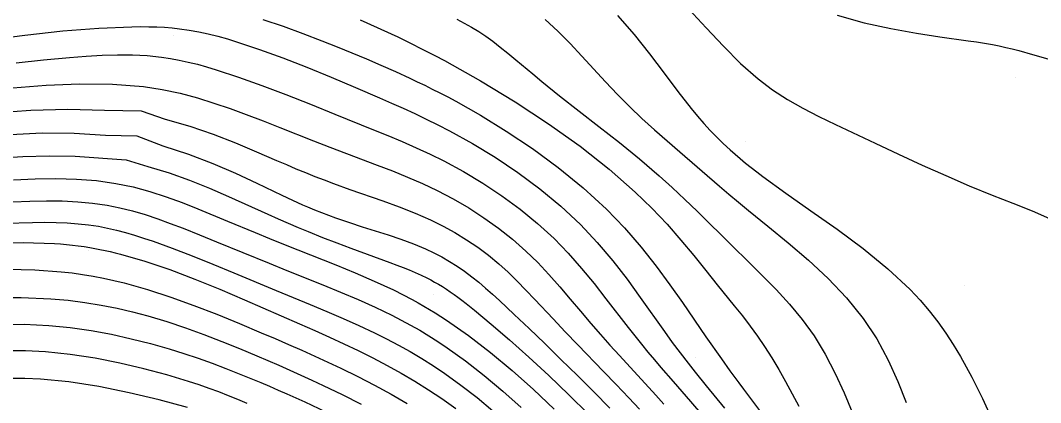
# Model space of a CAD drawing. Extents: x 2356077 to 2359823, y 225951 to 227822.
# Drawn here: x 2356762.2 to 2356856.1, y 227564.7 to 227599.8 of the extents above; entities that cross this region are included whole.
import ezdxf

# ---------------------------------------------------------------- set-up
doc = ezdxf.new("R2010")
doc.units = 0
for name, color, linetype in [('DTM Contours Major', 7, 'Continuous'), ('DTM Contours Minor', 7, 'Continuous'), ('PH Exist DTM Point', 7, 'Continuous')]:
    doc.layers.add(name, color=color, linetype=linetype)

msp = doc.modelspace()

# ---------------------------------------------------------------- linework, layer by layer
at = {"layer": 'DTM Contours Major'}
for points in [[(2356837.408, 227600.313), (2356839.907, 227599.634), (2356842.367, 227599.091), (2356844.715, 227598.664), (2356846.879, 227598.33), (2356849.465, 227597.974), (2356850.244, 227597.863), (2356850.991, 227597.746), (2356851.71, 227597.62), (2356852.329, 227597.496), (2356852.937, 227597.361), (2356853.542, 227597.216), (2356854.151, 227597.06), (2356855.408, 227596.718), (2356858.652, 227595.8)], [(2356793.491, 227599.891), (2356796.937, 227598.325), (2356800.354, 227596.608), (2356801.238, 227596.139), (2356804.549, 227594.29), (2356807.763, 227592.348), (2356810.838, 227590.332), (2356813.733, 227588.263), (2356816.406, 227586.16), (2356818.816, 227584.044), (2356820.345, 227582.551), (2356821.74, 227581.072), (2356823.021, 227579.617), (2356824.208, 227578.199), (2356825.319, 227576.826), (2356826.374, 227575.511), (2356827.938, 227573.575), (2356828.681, 227572.64), (2356829.395, 227571.712), (2356830.078, 227570.78), (2356830.728, 227569.832), (2356831.394, 227568.778), (2356832.031, 227567.697), (2356832.651, 227566.592), (2356833.891, 227564.328)], [(2356759.742, 227591.331), (2356763.151, 227591.575), (2356766.568, 227591.675), (2356769.921, 227591.575), (2356773.32, 227591.515), (2356775.531, 227590.742), (2356777.802, 227590.113), (2356779.955, 227589.378), (2356781.997, 227588.578), (2356783.937, 227587.757), (2356785.78, 227586.954), (2356786.681, 227586.567), (2356787.564, 227586.195), (2356788.435, 227585.836), (2356789.298, 227585.49), (2356790.158, 227585.155), (2356791.021, 227584.831), (2356792.534, 227584.288), (2356795.574, 227583.226), (2356797.075, 227582.679), (2356798.544, 227582.1), (2356799.969, 227581.475), (2356801.111, 227580.911), (2356802.213, 227580.305), (2356803.277, 227579.655), (2356804.302, 227578.96), (2356805.29, 227578.221), (2356806.242, 227577.435), (2356807.097, 227576.662), (2356807.93, 227575.854), (2356808.752, 227575.014), (2356809.572, 227574.149), (2356811.243, 227572.357), (2356812.37, 227571.169), (2356813.529, 227569.966), (2356815.89, 227567.533), (2356817.067, 227566.314), (2356818.225, 227565.1), (2356819.201, 227564.057)], [(2356760.822, 227581.181), (2356763.296, 227581.252), (2356764.418, 227581.258), (2356765.486, 227581.243), (2356766.509, 227581.201), (2356767.494, 227581.131), (2356768.448, 227581.029), (2356769.378, 227580.891), (2356770.209, 227580.733), (2356771.034, 227580.544), (2356771.86, 227580.326), (2356772.693, 227580.08), (2356773.541, 227579.807), (2356774.41, 227579.51), (2356776.168, 227578.869), (2356778.01, 227578.159), (2356779.912, 227577.397), (2356781.85, 227576.603), (2356785.744, 227574.99), (2356788.883, 227573.697), (2356790.411, 227573.058), (2356791.907, 227572.415), (2356793.367, 227571.763), (2356794.789, 227571.094), (2356795.912, 227570.535), (2356797.013, 227569.956), (2356798.095, 227569.353), (2356799.164, 227568.72), (2356800.223, 227568.052), (2356801.278, 227567.346), (2356802.764, 227566.276), (2356804.242, 227565.127), (2356805.702, 227563.908)], [(2356783.069, 227564.576), (2356782.213, 227564.944), (2356781.351, 227565.298), (2356780.474, 227565.639), (2356779.576, 227565.97), (2356778.647, 227566.293), (2356777.68, 227566.611), (2356775.689, 227567.211), (2356773.564, 227567.779), (2356771.345, 227568.294), (2356769.07, 227568.736), (2356766.778, 227569.086), (2356764.51, 227569.323), (2356762.662, 227569.421), (2356760.855, 227569.426)]]:
    msp.add_lwpolyline(points, dxfattribs=at)
at = {"layer": 'DTM Contours Minor'}
for points in [[(2356817.184, 227600.308), (2356818.708, 227598.555), (2356820.131, 227596.768), (2356821.472, 227594.998), (2356822.748, 227593.299), (2356823.978, 227591.723), (2356824.556, 227591.024), (2356825.133, 227590.36), (2356825.715, 227589.724), (2356826.307, 227589.112), (2356826.915, 227588.518), (2356827.545, 227587.935), (2356828.004, 227587.528), (2356828.478, 227587.123), (2356828.97, 227586.716), (2356829.482, 227586.307), (2356830.015, 227585.894), (2356830.571, 227585.473), (2356832.684, 227583.947), (2356834.998, 227582.326), (2356837.407, 227580.619), (2356839.805, 227578.834), (2356842.086, 227576.981), (2356844.143, 227575.067), (2356845.055, 227574.093), (2356845.896, 227573.104), (2356846.676, 227572.093), (2356847.406, 227571.059), (2356848.097, 227569.997), (2356848.759, 227568.904), (2356849.81, 227567.017), (2356850.798, 227565.048), (2356851.709, 227563.011)], [(2356823.755, 227600.893), (2356825.361, 227599.148), (2356826.933, 227597.461), (2356828.51, 227595.881), (2356830.13, 227594.453), (2356831.452, 227593.465), (2356832.824, 227592.576), (2356834.247, 227591.762), (2356835.72, 227590.996), (2356837.243, 227590.255), (2356840.906, 227588.531), (2356843.054, 227587.529), (2356845.231, 227586.528), (2356847.413, 227585.552), (2356849.574, 227584.62), (2356851.688, 227583.757), (2356853.595, 227583.019), (2356855.379, 227582.316), (2356856.979, 227581.606)], [(2356784.524, 227599.922), (2356786.377, 227599.304), (2356788.19, 227598.644), (2356789.956, 227597.964), (2356791.348, 227597.414), (2356792.712, 227596.861), (2356794.058, 227596.301), (2356795.393, 227595.728), (2356796.725, 227595.137), (2356798.062, 227594.523), (2356798.742, 227594.201), (2356799.428, 227593.871), (2356800.123, 227593.528), (2356800.829, 227593.171), (2356801.548, 227592.797), (2356802.283, 227592.403), (2356804.559, 227591.114), (2356806.934, 227589.653), (2356809.343, 227588.04), (2356811.725, 227586.295), (2356814.016, 227584.434), (2356816.152, 227582.479), (2356817.826, 227580.74), (2356819.351, 227578.976), (2356820.741, 227577.221), (2356822.008, 227575.505), (2356823.165, 227573.862), (2356825.327, 227570.726), (2356826.759, 227568.68), (2356827.533, 227567.593), (2356828.35, 227566.468), (2356828.782, 227565.884), (2356831.271, 227562.575)], [(2356802.372, 227599.96), (2356803.067, 227599.6), (2356803.741, 227599.219), (2356804.399, 227598.814), (2356805.047, 227598.382), (2356805.692, 227597.919), (2356806.387, 227597.387), (2356807.093, 227596.818), (2356807.82, 227596.215), (2356809.372, 227594.913), (2356810.213, 227594.219), (2356811.852, 227592.909), (2356815.472, 227590.089), (2356817.355, 227588.604), (2356819.221, 227587.086), (2356821.021, 227585.546), (2356822.227, 227584.456), (2356823.389, 227583.364), (2356824.517, 227582.271), (2356827.82, 227579.006), (2356829.151, 227577.709), (2356830.478, 227576.406), (2356831.778, 227575.08), (2356833.028, 227573.716), (2356834.203, 227572.297), (2356835.28, 227570.808), (2356836.316, 227569.111), (2356837.23, 227567.35), (2356838.045, 227565.562), (2356838.78, 227563.785)], [(2356810.517, 227599.92), (2356811.682, 227598.857), (2356812.808, 227597.73), (2356813.908, 227596.561), (2356816.087, 227594.181), (2356817.191, 227593.014), (2356818.303, 227591.903), (2356819.436, 227590.828), (2356820.587, 227589.78), (2356821.75, 227588.753), (2356822.919, 227587.738), (2356826.587, 227584.577), (2356827.448, 227583.844), (2356828.337, 227583.098), (2356829.26, 227582.336), (2356831.04, 227580.892), (2356832.895, 227579.376), (2356834.762, 227577.778), (2356836.58, 227576.088), (2356838.286, 227574.298), (2356839.818, 227572.397), (2356841.051, 227570.52), (2356842.102, 227568.578), (2356842.996, 227566.611), (2356843.758, 227564.659)], [(2356758.979, 227598.025), (2356762.583, 227598.495), (2356766.102, 227598.875), (2356769.424, 227599.14), (2356772.436, 227599.267), (2356773.237, 227599.274), (2356774.006, 227599.267), (2356774.747, 227599.245), (2356775.464, 227599.207), (2356776.16, 227599.152), (2356776.84, 227599.079), (2356777.737, 227598.953), (2356778.619, 227598.794), (2356779.496, 227598.604), (2356780.375, 227598.384), (2356781.267, 227598.134), (2356782.18, 227597.855), (2356784.22, 227597.173), (2356786.363, 227596.389), (2356788.574, 227595.527), (2356790.818, 227594.611), (2356793.06, 227593.664), (2356795.267, 227592.71), (2356796.358, 227592.232), (2356797.436, 227591.752), (2356798.505, 227591.264), (2356799.57, 227590.761), (2356800.637, 227590.237), (2356801.709, 227589.686), (2356803.813, 227588.524), (2356805.923, 227587.242), (2356808.007, 227585.848), (2356810.032, 227584.348), (2356811.964, 227582.747), (2356813.771, 227581.054), (2356815.317, 227579.406), (2356816.741, 227577.715), (2356818.056, 227576.016), (2356819.279, 227574.341), (2356821.503, 227571.195), (2356822.23, 227570.192), (2356822.95, 227569.229), (2356823.676, 227568.286), (2356824.322, 227567.471), (2356825.338, 227566.219), (2356827.038, 227564.158)], [(2356761.799, 227595.938), (2356764.312, 227596.212), (2356766.71, 227596.437), (2356768.245, 227596.557), (2356769.719, 227596.643), (2356771.14, 227596.686), (2356772.518, 227596.679), (2356773.861, 227596.611), (2356775.177, 227596.475), (2356776.001, 227596.351), (2356776.823, 227596.197), (2356777.649, 227596.015), (2356778.484, 227595.805), (2356779.335, 227595.569), (2356780.206, 227595.308), (2356782.266, 227594.631), (2356784.425, 227593.858), (2356786.649, 227593.014), (2356788.902, 227592.127), (2356791.151, 227591.224), (2356794.714, 227589.782), (2356796.042, 227589.239), (2356797.349, 227588.691), (2356798.64, 227588.126), (2356799.919, 227587.536), (2356801.189, 227586.909), (2356803.002, 227585.931), (2356804.789, 227584.862), (2356806.534, 227583.707), (2356808.218, 227582.468), (2356809.826, 227581.151), (2356811.339, 227579.76), (2356812.652, 227578.406), (2356813.879, 227577.015), (2356815.032, 227575.614), (2356816.12, 227574.225), (2356818.148, 227571.586), (2356818.768, 227570.802), (2356819.377, 227570.048), (2356819.98, 227569.318), (2356820.578, 227568.606), (2356821.176, 227567.905), (2356822.297, 227566.61), (2356823.906, 227564.763), (2356825.035, 227563.451)], [(2356761.477, 227593.633), (2356764.547, 227593.88), (2356767.633, 227594.011), (2356770.657, 227593.983), (2356773.54, 227593.752), (2356775.26, 227593.486), (2356776.905, 227593.135), (2356778.486, 227592.715), (2356780.016, 227592.24), (2356781.508, 227591.725), (2356782.973, 227591.185), (2356784.541, 227590.586), (2356786.095, 227589.981), (2356789.171, 227588.767), (2356790.699, 227588.168), (2356792.224, 227587.582), (2356795.047, 227586.521), (2356796.45, 227585.982), (2356797.841, 227585.422), (2356799.219, 227584.828), (2356800.578, 227584.188), (2356802.048, 227583.421), (2356803.484, 227582.586), (2356804.88, 227581.685), (2356806.228, 227580.72), (2356807.521, 227579.693), (2356808.751, 227578.606), (2356809.836, 227577.546), (2356810.87, 227576.448), (2356811.866, 227575.327), (2356812.833, 227574.195), (2356813.783, 227573.067), (2356814.726, 227571.955), (2356815.604, 227570.945), (2356816.483, 227569.956), (2356817.362, 227568.986), (2356820.714, 227565.335), (2356821.449, 227564.524)], [(2356761.262, 227589.355), (2356764.195, 227589.48), (2356767.129, 227589.471), (2356770.025, 227589.286), (2356772.905, 227589.205), (2356775.311, 227588.294), (2356777.67, 227587.545), (2356779.907, 227586.686), (2356782.011, 227585.771), (2356783.967, 227584.854), (2356786.271, 227583.75), (2356787.243, 227583.296), (2356788.174, 227582.879), (2356788.627, 227582.682), (2356789.283, 227582.409), (2356789.931, 227582.151), (2356790.574, 227581.907), (2356791.216, 227581.673), (2356791.861, 227581.448), (2356792.513, 227581.229), (2356793.676, 227580.855), (2356794.858, 227580.483), (2356796.046, 227580.103), (2356797.225, 227579.704), (2356798.381, 227579.275), (2356799.502, 227578.808), (2356800.256, 227578.453), (2356800.989, 227578.071), (2356801.704, 227577.662), (2356802.403, 227577.222), (2356803.091, 227576.75), (2356803.771, 227576.245), (2356804.398, 227575.742), (2356805.026, 227575.209), (2356805.66, 227574.645), (2356806.307, 227574.051), (2356807.661, 227572.776), (2356809.032, 227571.472), (2356810.479, 227570.087), (2356811.975, 227568.64), (2356813.491, 227567.153), (2356814.998, 227565.644), (2356816.469, 227564.136)], [(2356759.979, 227587.162), (2356762.401, 227587.308), (2356764.824, 227587.38), (2356767.228, 227587.349), (2356771.939, 227587.02), (2356773.923, 227586.402), (2356775.883, 227585.82), (2356777.775, 227585.144), (2356779.599, 227584.406), (2356781.354, 227583.639), (2356784.976, 227582.001), (2356785.917, 227581.583), (2356786.844, 227581.178), (2356787.762, 227580.785), (2356788.676, 227580.405), (2356790.014, 227579.869), (2356791.337, 227579.359), (2356792.633, 227578.874), (2356796.227, 227577.556), (2356796.843, 227577.326), (2356797.435, 227577.099), (2356798.006, 227576.871), (2356798.56, 227576.638), (2356799.098, 227576.396), (2356799.623, 227576.142), (2356799.984, 227575.955), (2356800.341, 227575.76), (2356800.698, 227575.553), (2356801.056, 227575.335), (2356801.417, 227575.103), (2356801.784, 227574.856), (2356802.132, 227574.612), (2356802.488, 227574.354), (2356802.853, 227574.08), (2356803.23, 227573.791), (2356804.021, 227573.164), (2356805.559, 227571.894), (2356807.242, 227570.445), (2356809.023, 227568.853), (2356810.857, 227567.156), (2356812.696, 227565.388), (2356814.495, 227563.587)], [(2356761.565, 227585.173), (2356763.534, 227585.255), (2356765.466, 227585.281), (2356767.354, 227585.233), (2356769.196, 227585.093), (2356770.985, 227584.845), (2356772.562, 227584.514), (2356774.099, 227584.096), (2356775.602, 227583.609), (2356777.078, 227583.069), (2356778.533, 227582.494), (2356781.256, 227581.37), (2356783.821, 227580.308), (2356785.115, 227579.777), (2356786.421, 227579.246), (2356787.746, 227578.716), (2356791.234, 227577.339), (2356793.005, 227576.616), (2356794.778, 227575.851), (2356796.54, 227575.029), (2356798.28, 227574.137), (2356798.81, 227573.846), (2356799.337, 227573.547), (2356799.862, 227573.237), (2356800.387, 227572.918), (2356800.913, 227572.588), (2356801.439, 227572.246), (2356803.457, 227570.839), (2356805.481, 227569.284), (2356807.488, 227567.615), (2356809.452, 227565.862), (2356811.349, 227564.058)], [(2356761.481, 227583.147), (2356763.062, 227583.207), (2356764.583, 227583.234), (2356766.05, 227583.221), (2356767.467, 227583.158), (2356768.84, 227583.035), (2356770.174, 227582.844), (2356771.358, 227582.605), (2356772.523, 227582.31), (2356773.678, 227581.966), (2356774.831, 227581.579), (2356775.991, 227581.157), (2356777.168, 227580.707), (2356778.698, 227580.103), (2356780.263, 227579.473), (2356785.095, 227577.496), (2356786.73, 227576.833), (2356790.039, 227575.506), (2356791.674, 227574.837), (2356793.285, 227574.154), (2356794.862, 227573.447), (2356796.397, 227572.709), (2356797.265, 227572.264), (2356798.12, 227571.801), (2356798.967, 227571.318), (2356799.808, 227570.812), (2356800.648, 227570.278), (2356801.492, 227569.714), (2356803.195, 227568.491), (2356804.909, 227567.152), (2356806.617, 227565.718), (2356808.298, 227564.209)], [(2356759.374, 227579.35), (2356762.446, 227579.404), (2356765.332, 227579.304), (2356765.894, 227579.262), (2356766.446, 227579.213), (2356766.988, 227579.157), (2356767.523, 227579.092), (2356768.051, 227579.019), (2356768.574, 227578.938), (2356769.046, 227578.856), (2356769.516, 227578.767), (2356769.984, 227578.671), (2356770.453, 227578.567), (2356770.922, 227578.456), (2356771.394, 227578.337), (2356773.645, 227577.686), (2356775.939, 227576.905), (2356778.249, 227576.028), (2356780.55, 227575.091), (2356782.817, 227574.126), (2356787.908, 227571.913), (2356789.297, 227571.3), (2356790.656, 227570.689), (2356791.986, 227570.074), (2356793.291, 227569.45), (2356794.636, 227568.778), (2356795.956, 227568.086), (2356797.253, 227567.368), (2356798.525, 227566.621), (2356799.774, 227565.841), (2356800.999, 227565.024), (2356802.284, 227564.103)], [(2356761.005, 227576.958), (2356763.509, 227576.893), (2356765.946, 227576.713), (2356766.941, 227576.6), (2356767.92, 227576.463), (2356768.886, 227576.303), (2356769.845, 227576.119), (2356770.8, 227575.91), (2356771.756, 227575.678), (2356773.891, 227575.078), (2356776.036, 227574.381), (2356778.174, 227573.61), (2356780.287, 227572.79), (2356782.36, 227571.944), (2356784.374, 227571.097), (2356785.646, 227570.554), (2356786.892, 227570.017), (2356788.115, 227569.48), (2356789.32, 227568.94), (2356790.513, 227568.392), (2356791.698, 227567.831), (2356793.262, 227567.062), (2356794.811, 227566.264), (2356796.334, 227565.437), (2356797.822, 227564.58)], [(2356759.457, 227574.338), (2356762.263, 227574.345), (2356764.978, 227574.221), (2356766.581, 227574.076), (2356768.129, 227573.879), (2356769.631, 227573.635), (2356771.094, 227573.345), (2356772.524, 227573.013), (2356773.93, 227572.639), (2356775.673, 227572.118), (2356777.388, 227571.546), (2356779.075, 227570.936), (2356780.733, 227570.295), (2356782.361, 227569.636), (2356783.959, 227568.967), (2356784.982, 227568.531), (2356785.997, 227568.092), (2356787.007, 227567.647), (2356788.017, 227567.193), (2356789.033, 227566.728), (2356790.058, 227566.247), (2356791.811, 227565.397), (2356793.577, 227564.502)], [(2356760.259, 227571.862), (2356762.545, 227571.869), (2356764.817, 227571.758), (2356766.775, 227571.564), (2356768.696, 227571.29), (2356770.575, 227570.947), (2356772.403, 227570.544), (2356774.174, 227570.093), (2356775.879, 227569.605), (2356777.239, 227569.179), (2356778.556, 227568.737), (2356779.839, 227568.279), (2356781.094, 227567.806), (2356782.328, 227567.321), (2356783.55, 227566.825), (2356784.341, 227566.497), (2356785.134, 227566.162), (2356785.931, 227565.819), (2356786.738, 227565.466), (2356787.557, 227565.1), (2356788.393, 227564.72), (2356790.311, 227563.819)], [(2356777.576, 227564.214), (2356774.954, 227564.922), (2356772.2, 227565.574), (2356769.402, 227566.134), (2356766.65, 227566.564), (2356764.034, 227566.826), (2356762.607, 227566.887), (2356761.248, 227566.878)]]:
    msp.add_lwpolyline(points, dxfattribs=at)
at = {"layer": 'PH Exist DTM Point'}
for p, q in [((2356776.312, 227598.413), (2356776.312, 227598.413)), ((2356800.754, 227596.362), (2356800.754, 227596.362)), ((2356853.811, 227594.569), (2356853.811, 227594.569)), ((2356829.001, 227588.667), (2356829.001, 227588.667)), ((2356788.601, 227583.261), (2356788.601, 227583.261)), ((2356768.464, 227578.657), (2356768.464, 227578.657)), ((2356849.094, 227575.396), (2356849.094, 227575.396)), ((2356800.255, 227574.572), (2356800.255, 227574.572)), ((2356824.376, 227568.839), (2356824.376, 227568.839))]:
    msp.add_line(p, q, dxfattribs=at)

doc.saveas('drawing.dxf')
